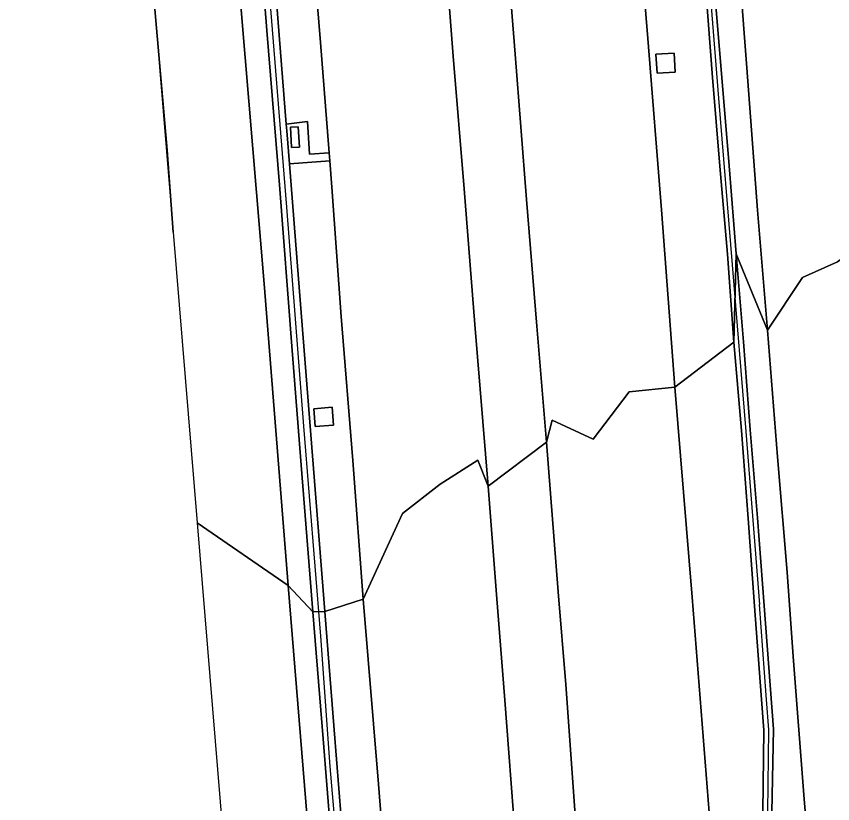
# Model space of a CAD drawing. Extents: x 157692 to 159674, y 381452 to 383291.
# Drawn here: x 157786.5 to 157860.7, y 381900.1 to 381971.7 of the extents above; entities that cross this region are included whole.
import ezdxf

# ---------------------------------------------------------------- set-up
doc = ezdxf.new("R2010")
doc.units = 0
for name, color, linetype in [('IMGEO_Berm_groen', 7, 'Continuous'), ('IMGEO_Geluidsscherm', 7, 'Continuous'), ('IMGEO_Grasland_overig', 7, 'Continuous'), ('IMGEO_Muur', 7, 'Continuous'), ('IMGEO_Rijbaan_autosnelweg', 7, 'Continuous'), ('IMGEO_Rijbaan_autoweg', 7, 'Continuous'), ('IMGEO_Terreindeel_gesloten', 7, 'Continuous'), ('IMGEO_Terreindeel_open', 7, 'Continuous')]:
    doc.layers.add(name, color=color, linetype=linetype)

msp = doc.modelspace()

# ---------------------------------------------------------------- linework, layer by layer
at = {"layer": 'IMGEO_Berm_groen'}
for points in [[(157800.711, 381952.066), (157802.899, 381925.626), (157811.177, 381919.927), (157809.003, 381947.382), (157806.554, 381976.314), (157804.251, 382007.559), (157801.66, 382039.066), (157799.337, 382067.991), (157797.353, 382095.194), (157794.801, 382126.903), (157792.408, 382157.181), (157791.295, 382171.951), (157790.866, 382171.915), (157787.157, 382171.595), (157786.463, 382171.535), (157786.454, 382170.378), (157788.041, 382133.058), (157789.661, 382095.795), (157791.99, 382060.266), (157794.426, 382032.265), (157795.89, 382012.988), (157797.412, 381991.95), (157798.856, 381974.49), (157800.158, 381959.539)], [(157814.899, 381959.288), (157814.115, 381969.332), (157813.216, 381980.46), (157812.121, 381994.504), (157810.91, 382009.586), (157809.979, 382022.472), (157809.184, 382031.64), (157807.982, 382047.316), (157807.943, 382047.799), (157804.227, 382047.411), (157804.364, 382045.685), (157805.724, 382028.522), (157807.108, 382011.279), (157808.407, 381994.499), (157809.601, 381979.685), (157810.998, 381961.908), (157812.945, 381962.131), (157813.129, 381959.174)], [(157798.856, 381974.49), (157800.711, 381952.066), (157800.158, 381959.539)], [(157844.623, 381968.278), (157846.285, 381968.367), (157846.377, 381966.624), (157844.715, 381966.535)], [(157814.512, 381917.568), (157817.995, 381918.696), (157817.058, 381931.316), (157815.993, 381944.42), (157815.142, 381956.185), (157814.957, 381958.553), (157811.283, 381958.297), (157812.108, 381947.828), (157813.391, 381931.739)], [(157813.509, 381936.022), (157815.184, 381936.151), (157815.308, 381934.521), (157813.634, 381934.392)]]:
    msp.add_lwpolyline(points, close=True, dxfattribs=at)
for points in [[(157842.19, 381990.362), (157843.869, 381969.698), (157845.133, 381954.101), (157846.341, 381937.972), (157851.708, 381942.077), (157851.118, 381950.09), (157850.427, 381958.076), (157849.773, 381966.147), (157849.143, 381974.137)], [(157806.554, 381976.314), (157809.003, 381947.382), (157811.177, 381919.927), (157813.414, 381917.553), (157812.462, 381929.718), (157811.52, 381941.7), (157810.374, 381956.374), (157809.24, 381970.419), (157807.944, 381987.158)], [(157825.014, 381983.139), (157826.184, 381968.076), (157827.174, 381956.011), (157828.157, 381943.681), (157829.348, 381928.987), (157834.662, 381932.985), (157833.773, 381943.541), (157832.854, 381955.056), (157831.804, 381968.263), (157830.866, 381980.126)], [(157849.94, 381974.159), (157850.612, 381966.151), (157851.264, 381958.121), (157851.915, 381950.112), (157852.047, 381949.791), (157854.775, 381943.17), (157853.868, 381954.072), (157852.893, 381967.017), (157851.661, 381982.875)], [(157859.349, 381885.296), (157858.078, 381900.896), (157857.093, 381913.494), (157856.539, 381921.158), (157855.675, 381931.633), (157854.775, 381943.17), (157852.047, 381949.791), (157851.915, 381950.112), (157852.566, 381942.102), (157853.196, 381934.112), (157853.848, 381926.083), (157854.451, 381918.086), (157855.298, 381906.882), (157855.156, 381899.332)], [(157854.336, 381899.353), (157854.419, 381906.792), (157854.189, 381909.948), (157853.59, 381918.062), (157853.012, 381926.018), (157852.401, 381934.05), (157851.708, 381942.077), (157846.341, 381937.972), (157847.923, 381918.866), (157849.448, 381899.281)], [(157843.93, 381815.435), (157842.81, 381829.771), (157841.89, 381841.963), (157840.893, 381855.207), (157839.708, 381868.743), (157838.665, 381881.618), (157837.54, 381895.244), (157836.414, 381910.938), (157835.735, 381919.349), (157834.662, 381932.985), (157829.348, 381928.987), (157830.128, 381919.126), (157830.87, 381909.51), (157831.822, 381897.126), (157832.822, 381884.658), (157833.741, 381872.897), (157834.626, 381861.781), (157835.546, 381850.02), (157836.377, 381839.935), (157837.275, 381828.172), (157838.324, 381814.759)], [(157821.471, 381816.239), (157820.504, 381828.493), (157819.558, 381840.361), (157818.413, 381854.782), (157817.432, 381867.294), (157816.389, 381880.601), (157815.348, 381893.433), (157814.344, 381905.987), (157813.414, 381917.553), (157811.177, 381919.927), (157813.778, 381888.022), (157815.907, 381856.886), (157818.523, 381825.173)], [(157826.35, 381814.596), (157825.103, 381829.723), (157824.059, 381843.029), (157822.963, 381857.345), (157821.83, 381871.53), (157820.629, 381886.186), (157819.397, 381901.853), (157817.995, 381918.696), (157814.512, 381917.568), (157815.357, 381906.816), (157816.198, 381896.128), (157817.097, 381884.754), (157817.974, 381873.4), (157818.73, 381864.324), (157819.688, 381851.832), (157820.571, 381840.759), (157821.351, 381830.844), (157822.279, 381819.73)]]:
    msp.add_lwpolyline(points, dxfattribs=at)
at = {"layer": 'IMGEO_Geluidsscherm'}
for points in [[(157814.143, 381915.331), (157812.598, 381934.435), (157811.051, 381954.351), (157809.461, 381974.307), (157807.669, 381997.3), (157806.333, 382014.789), (157804.4, 382038.141), (157802.589, 382060.726), (157800.649, 382085.744), (157798.68, 382109.012), (157797.198, 382130.762), (157795.119, 382156.097), (157793.445, 382176.861), (157792.763, 382185.327)], [(157837.686, 382123.856), (157837.749, 382122.672), (157838.097, 382118.434), (157839.395, 382102.497), (157841.252, 382078.361), (157843.267, 382054.317), (157844.651, 382035.232), (157846.388, 382013.342), (157848.361, 381988.558), (157850.308, 381964.264), (157852.78, 381933.939), (157854.03, 381918.198)], [(157854.585, 381886.29), (157854.67, 381891.251), (157854.804, 381899.361), (157854.886, 381906.821), (157854.636, 381909.954), (157854.03, 381918.198)], [(157836.255, 381635.437), (157835.024, 381651.492), (157833.587, 381669.82), (157832.25, 381686.257), (157830.847, 381703.941), (157829.35, 381723.429), (157827.759, 381743.042), (157826.354, 381760.769), (157824.626, 381782.185), (157822.934, 381803.732), (157821.482, 381822.361), (157819.848, 381842.791), (157818.658, 381858.072), (157816.935, 381881.04), (157814.98, 381903.479), (157814.143, 381915.331)]]:
    msp.add_lwpolyline(points, dxfattribs=at)
at = {"layer": 'IMGEO_Grasland_overig'}
msp.add_lwpolyline([(157813.397, 381795.509), (157820.675, 381795.925), (157821.046, 381795.946), (157820.91, 381797.674), (157818.523, 381825.173), (157815.907, 381856.886), (157813.778, 381888.022), (157811.177, 381919.927), (157802.899, 381925.626), (157804.998, 381900.249)], close=True, dxfattribs=at)
at = {"layer": 'IMGEO_Muur'}
for points in [[(157807.944, 381987.158), (157809.24, 381970.419), (157810.374, 381956.374), (157811.52, 381941.7), (157812.462, 381929.718), (157813.414, 381917.553), (157814.512, 381917.568), (157813.391, 381931.739), (157812.108, 381947.828), (157811.283, 381958.297), (157811.047, 381961.288), (157810.998, 381961.908), (157809.601, 381979.685)], [(157849.143, 381974.137), (157849.773, 381966.147), (157850.427, 381958.076), (157851.118, 381950.09), (157851.708, 381942.077), (157851.915, 381950.112), (157851.264, 381958.121), (157850.612, 381966.151), (157849.94, 381974.159)], [(157855.156, 381899.332), (157855.298, 381906.882), (157854.451, 381918.086), (157853.848, 381926.083), (157853.196, 381934.112), (157852.566, 381942.102), (157851.915, 381950.112), (157851.708, 381942.077), (157852.401, 381934.05), (157853.012, 381926.018), (157853.59, 381918.062), (157854.189, 381909.948), (157854.419, 381906.792), (157854.336, 381899.353)], [(157822.279, 381819.73), (157821.351, 381830.844), (157820.571, 381840.759), (157819.688, 381851.832), (157818.73, 381864.324), (157817.974, 381873.4), (157817.097, 381884.754), (157816.198, 381896.128), (157815.357, 381906.816), (157814.512, 381917.568), (157813.414, 381917.553), (157814.344, 381905.987), (157815.348, 381893.433), (157816.389, 381880.601), (157817.432, 381867.294), (157818.413, 381854.782), (157819.558, 381840.361), (157820.504, 381828.493), (157821.471, 381816.239)]]:
    msp.add_lwpolyline(points, dxfattribs=at)
at = {"layer": 'IMGEO_Rijbaan_autosnelweg'}
for points in [[(157830.866, 381980.126), (157831.804, 381968.263), (157832.854, 381955.056), (157833.773, 381943.541), (157834.662, 381932.985), (157835.173, 381934.971), (157838.916, 381933.262), (157842.193, 381937.554), (157846.341, 381937.972), (157845.133, 381954.101), (157843.869, 381969.698), (157842.19, 381990.362)], [(157813.216, 381980.46), (157814.115, 381969.332), (157814.899, 381959.288), (157814.957, 381958.553), (157815.142, 381956.185), (157815.993, 381944.42), (157817.058, 381931.316), (157817.995, 381918.696), (157821.564, 381926.487), (157824.993, 381929.155), (157828.417, 381931.327), (157829.348, 381928.987), (157828.157, 381943.681), (157827.174, 381956.011), (157826.184, 381968.076), (157825.014, 381983.139)], [(157855.323, 381823.446), (157854.41, 381834.69), (157853.592, 381845.746), (157852.642, 381857.268), (157851.707, 381869.33), (157851.061, 381877.119), (157850.997, 381877.976), (157850.435, 381885.685), (157849.448, 381899.281), (157847.923, 381918.866), (157846.341, 381937.972), (157842.193, 381937.554), (157838.916, 381933.262), (157835.173, 381934.971), (157834.662, 381932.985), (157835.735, 381919.349), (157836.414, 381910.938), (157837.54, 381895.244), (157838.665, 381881.618), (157839.708, 381868.743), (157840.893, 381855.207), (157841.89, 381841.963), (157842.81, 381829.771), (157843.93, 381815.435)], [(157838.324, 381814.759), (157837.275, 381828.172), (157836.377, 381839.935), (157835.546, 381850.02), (157834.626, 381861.781), (157833.741, 381872.897), (157832.822, 381884.658), (157831.822, 381897.126), (157830.87, 381909.51), (157830.128, 381919.126), (157829.348, 381928.987), (157828.417, 381931.327), (157824.993, 381929.155), (157821.564, 381926.487), (157817.995, 381918.696), (157819.397, 381901.853), (157820.629, 381886.186), (157821.83, 381871.53), (157822.963, 381857.345), (157824.059, 381843.029), (157825.103, 381829.723), (157826.35, 381814.596)]]:
    msp.add_lwpolyline(points, dxfattribs=at)
at = {"layer": 'IMGEO_Rijbaan_autoweg'}
for points in [[(157851.661, 381982.875), (157852.893, 381967.017), (157853.868, 381954.072), (157854.775, 381943.17), (157857.955, 381947.953), (157861.134, 381949.369), (157864.363, 381951.793), (157868.017, 381946.903), (157868.509, 381953.819), (157867.046, 381973.804)], [(157872.522, 381893.537), (157872.283, 381900.404), (157871.233, 381917.706), (157870.056, 381934.314), (157868.509, 381953.819), (157868.017, 381946.903), (157864.363, 381951.793), (157861.134, 381949.369), (157857.955, 381947.953), (157854.775, 381943.17), (157855.675, 381931.633), (157856.539, 381921.158), (157857.093, 381913.494), (157858.078, 381900.896), (157859.349, 381885.296)]]:
    msp.add_lwpolyline(points, dxfattribs=at)
at = {"layer": 'IMGEO_Terreindeel_gesloten'}
for points in [[(157846.377, 381966.624), (157846.285, 381968.367), (157844.623, 381968.278), (157844.715, 381966.535)], [(157813.509, 381936.022), (157813.634, 381934.392), (157815.308, 381934.521), (157815.184, 381936.151)]]:
    msp.add_lwpolyline(points, close=True, dxfattribs=at)
at = {"layer": 'IMGEO_Terreindeel_open'}
for points in [[(157814.957, 381958.553), (157814.899, 381959.288), (157813.129, 381959.174), (157812.945, 381962.131), (157810.998, 381961.908), (157811.047, 381961.288), (157811.283, 381958.297)], [(157812.093, 381961.663), (157812.192, 381959.808), (157811.48, 381959.77), (157811.381, 381961.625)], [(157812.093, 381961.663), (157811.381, 381961.625), (157811.48, 381959.77), (157812.192, 381959.808)]]:
    msp.add_lwpolyline(points, close=True, dxfattribs=at)

doc.saveas('drawing.dxf')
